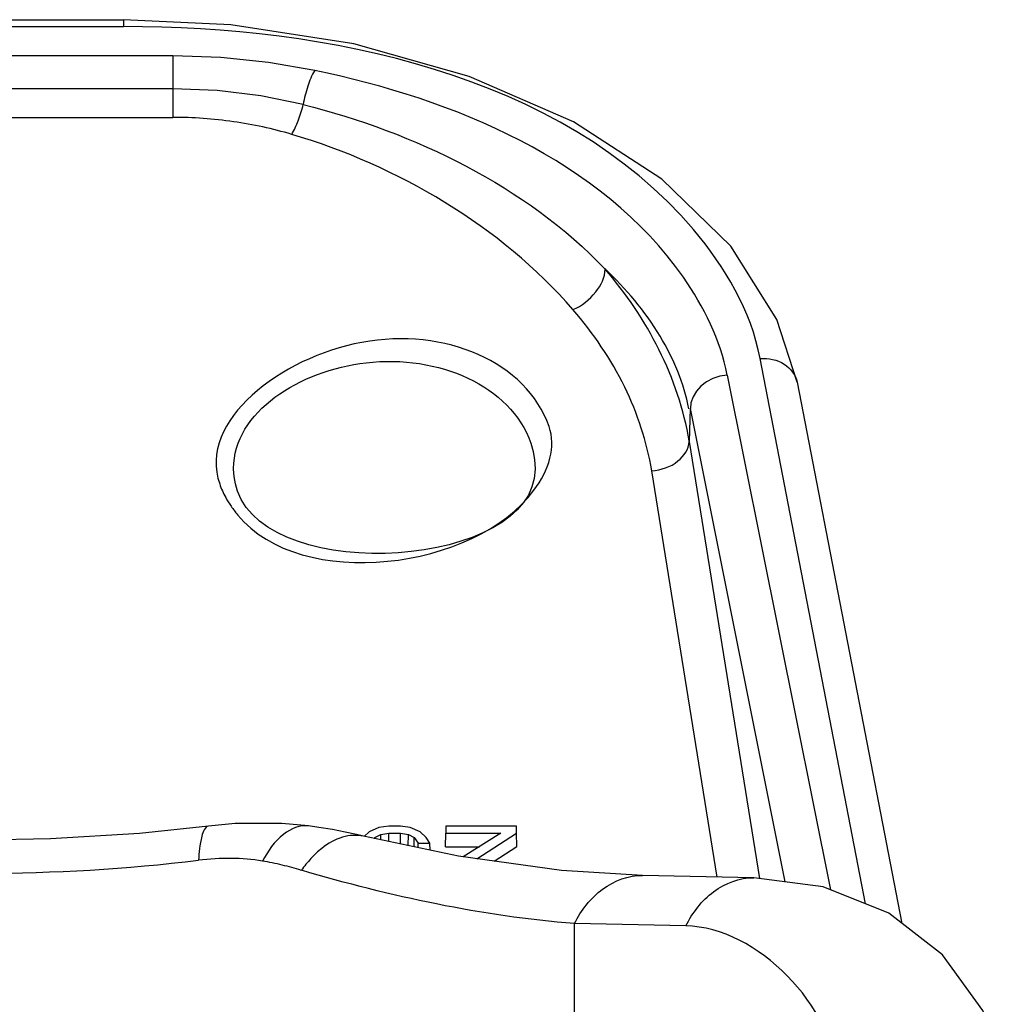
# Paper-space layout 'Sheet' of a CAD drawing. Header units: inches. Extents: x 0.2 to 10.8, y 0.2 to 8.3.
# Tile 430 of 545: x 7.879 to 7.982, y 5.436 to 5.541. Entities that reach past the tile are written whole.
import ezdxf

# ---------------------------------------------------------------- set-up
doc = ezdxf.new("R2010")
doc.units = ezdxf.units.IN
doc.header["$MEASUREMENT"] = 0
doc.layers.get('0').update_dxf_attribs({"lineweight": 5})

psp = doc.layouts.new('Sheet')

# ---------------------------------------------------------------- linework, layer by layer
at = {"color": 0, "linetype": 'ByBlock', "lineweight": -3}
for p, q in [((7.52953214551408, 5.540569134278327), (7.890222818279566, 5.540569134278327)), ((7.52953214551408, 5.539843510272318), (7.890222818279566, 5.539843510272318)), ((7.890222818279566, 5.540569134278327), (7.890222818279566, 5.539843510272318)), ((7.895445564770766, 5.536722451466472), (7.524309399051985, 5.536722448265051)), ((7.895445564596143, 5.536722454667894), (7.89544584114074, 5.530214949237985)), ((7.895445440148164, 5.533245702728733), (7.524309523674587, 5.533245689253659)), ((7.524309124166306, 5.530214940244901), (7.895445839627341, 5.530214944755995)), ((7.968908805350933, 5.446804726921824), (7.957727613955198, 5.504637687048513)), ((7.954219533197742, 5.502889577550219), (7.96519209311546, 5.448292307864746)), ((7.961654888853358, 5.502122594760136), (7.972746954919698, 5.444750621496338)), ((7.950236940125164, 5.495843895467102), (7.950322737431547, 5.499348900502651)), ((7.96038780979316, 5.449140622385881), (7.950322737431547, 5.499348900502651)), ((7.957697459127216, 5.449494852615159), (7.950236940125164, 5.495843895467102)), ((7.901891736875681, 5.492896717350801), (7.901891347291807, 5.492975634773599)), ((7.933863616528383, 5.492975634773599), (7.933863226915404, 5.492896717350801)), ((7.953171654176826, 5.449660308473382), (7.946228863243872, 5.492742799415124)), ((7.916252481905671, 5.454460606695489), (7.915736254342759, 5.45396354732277)), ((7.917294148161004, 5.454911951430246), (7.916252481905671, 5.454460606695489)), ((7.916877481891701, 5.453858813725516), (7.917502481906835, 5.454159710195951)), ((7.918335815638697, 5.455062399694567), (7.917294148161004, 5.454911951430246)), ((7.917502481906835, 5.454159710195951), (7.918335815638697, 5.454310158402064)), ((7.917508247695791, 5.453591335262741), (7.917502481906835, 5.454159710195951)), ((7.919585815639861, 5.455062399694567), (7.918335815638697, 5.455062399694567)), ((7.918338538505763, 5.45341693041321), (7.918335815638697, 5.454310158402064)), ((7.918335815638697, 5.454310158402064), (7.919585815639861, 5.454310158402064)), ((7.919582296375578, 5.45315567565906), (7.919585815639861, 5.454310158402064)), ((7.920627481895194, 5.454911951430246), (7.919585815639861, 5.455062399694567)), ((7.919585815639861, 5.454310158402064), (7.920419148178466, 5.454159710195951)), ((7.9204072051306, 5.452982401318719), (7.920419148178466, 5.454159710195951)), ((7.920419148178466, 5.454159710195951), (7.921044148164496, 5.453858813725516)), ((7.92166914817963, 5.454460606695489), (7.920627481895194, 5.454911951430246)), ((7.922294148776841, 5.453858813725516), (7.92166914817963, 5.454460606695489)), ((7.924342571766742, 5.452871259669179), (7.924377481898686, 5.454310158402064)), ((7.924377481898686, 5.455062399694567), (7.924377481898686, 5.454310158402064)), ((7.931877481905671, 5.455062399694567), (7.924377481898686, 5.455062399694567)), ((7.924377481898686, 5.454310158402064), (7.930210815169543, 5.454310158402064)), ((7.930210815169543, 5.454310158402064), (7.926248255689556, 5.451791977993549)), ((7.92766643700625, 5.451594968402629), (7.931877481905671, 5.454310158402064)), ((7.931877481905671, 5.454310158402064), (7.931877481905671, 5.455062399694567)), ((7.931912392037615, 5.452885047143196), (7.931877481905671, 5.454310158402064)), ((7.916773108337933, 5.453745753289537), (7.916877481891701, 5.453858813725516)), ((7.91687988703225, 5.453723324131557), (7.916877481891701, 5.453858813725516)), ((7.921024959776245, 5.452852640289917), (7.921044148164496, 5.453858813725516)), ((7.921044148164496, 5.453858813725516), (7.921460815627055, 5.45325702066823)), ((7.921453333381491, 5.452762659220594), (7.921460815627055, 5.45325702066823)), ((7.921460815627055, 5.45325702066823), (7.922710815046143, 5.45325702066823)), ((7.922710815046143, 5.45325702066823), (7.922294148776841, 5.453858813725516)), ((7.922740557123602, 5.452492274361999), (7.922710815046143, 5.45325702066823)), ((7.924342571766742, 5.452871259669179), (7.927946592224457, 5.452871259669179)), ((7.929513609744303, 5.451338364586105), (7.931912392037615, 5.452885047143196)), ((7.957064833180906, 5.449579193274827), (7.945261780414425, 5.449825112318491)), ((7.938029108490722, 5.429338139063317), (7.938029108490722, 5.444728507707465)), ((7.949841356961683, 5.444482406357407), (7.938029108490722, 5.444728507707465))]:
    psp.add_line(p, q, dxfattribs=at)
for points in [[(7.961654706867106, 5.502123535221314), (7.959502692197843, 5.508790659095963), (7.954596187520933, 5.516569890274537), (7.94730360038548, 5.523650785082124), (7.937919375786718, 5.529727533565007), (7.92688135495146, 5.534560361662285), (7.914627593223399, 5.538019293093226), (7.901593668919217, 5.54002904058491), (7.890222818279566, 5.540569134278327)], [(7.91048741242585, 5.535176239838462), (7.905590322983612, 5.536030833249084), (7.900553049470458, 5.536548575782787), (7.895445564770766, 5.536722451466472)], [(7.909271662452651, 5.531569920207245), (7.904769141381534, 5.532494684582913), (7.900136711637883, 5.533056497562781), (7.895445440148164, 5.533245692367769)], [(7.954219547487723, 5.502888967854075), (7.953461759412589, 5.502767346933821), (7.952713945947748, 5.502521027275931), (7.952029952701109, 5.502162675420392), (7.95144515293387, 5.501715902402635), (7.950964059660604, 5.501187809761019), (7.95060308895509, 5.500589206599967), (7.950386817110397, 5.499954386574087), (7.950321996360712, 5.499352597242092)], [(7.933400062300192, 5.495678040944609), (7.933657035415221, 5.494787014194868), (7.933811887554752, 5.493884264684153), (7.933863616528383, 5.492975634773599)], [(7.90230172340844, 5.490582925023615), (7.90208121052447, 5.491340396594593), (7.901943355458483, 5.492113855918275), (7.901891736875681, 5.492896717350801)], [(7.909843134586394, 5.455086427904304), (7.907017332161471, 5.455349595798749), (7.902065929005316, 5.455320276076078), (7.899242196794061, 5.455055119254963)], [(7.899242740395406, 5.455055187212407), (7.891909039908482, 5.454287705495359), (7.882468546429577, 5.453712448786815), (7.87518477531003, 5.453578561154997)], [(7.91565791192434, 5.453979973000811), (7.914930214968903, 5.454155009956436), (7.913706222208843, 5.454431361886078), (7.912369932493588, 5.454693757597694), (7.910944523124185, 5.454929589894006), (7.909839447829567, 5.455086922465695)], [(7.945260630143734, 5.449825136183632), (7.936656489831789, 5.450346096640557), (7.925735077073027, 5.451863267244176), (7.915656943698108, 5.453980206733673)], [(7.982337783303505, 5.433443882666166), (7.981341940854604, 5.435525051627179), (7.977057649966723, 5.441422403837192), (7.971354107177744, 5.445826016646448), (7.964388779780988, 5.448613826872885), (7.957055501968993, 5.449579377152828)]]:
    psp.add_lwpolyline(points, dxfattribs=at)
psp.add_arc((7.875266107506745, 5.641647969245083), 0.1915841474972, 269.9756766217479, 276.8657214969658, dxfattribs=at)
for points, knots in [([(7.957727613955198, 5.504637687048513), (7.956752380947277, 5.509678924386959), (7.942619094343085, 5.533717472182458), (7.911603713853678, 5.539843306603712), (7.890222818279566, 5.539843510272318)], [0, 0, 0, 0, 0.1936483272, 1, 1, 1, 1]), ([(7.910489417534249, 5.535175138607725), (7.910161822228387, 5.534667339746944), (7.909687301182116, 5.533467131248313), (7.909383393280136, 5.532230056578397), (7.909271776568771, 5.531570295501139)], [0, 0, 0, 0, 0.4745428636, 1, 1, 1, 1]), ([(7.954219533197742, 5.502889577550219), (7.953506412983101, 5.506611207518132), (7.944939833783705, 5.523984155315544), (7.925126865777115, 5.532207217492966), (7.91048741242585, 5.535176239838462)], [0, 0, 0, 0, 0.202347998, 1, 1, 1, 1]), ([(7.908053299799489, 5.528409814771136), (7.908322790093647, 5.528866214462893), (7.908789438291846, 5.529903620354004), (7.909127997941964, 5.530985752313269), (7.909271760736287, 5.531569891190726)], [0, 0, 0, 0, 0.4683873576, 1, 1, 1, 1]), ([(7.908053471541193, 5.52840984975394), (7.906032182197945, 5.529006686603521), (7.901855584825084, 5.529907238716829), (7.897594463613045, 5.530215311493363), (7.895445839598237, 5.530215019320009)], [0, 0, 0, 0, 0.4951763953, 1, 1, 1, 1]), ([(7.937875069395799, 5.509824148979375), (7.938809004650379, 5.510229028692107), (7.940342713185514, 5.511426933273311), (7.94128518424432, 5.513254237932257), (7.94128519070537, 5.514130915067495)], [0, 0, 0, 0, 0.5372753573, 1, 1, 1, 1]), ([(7.950168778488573, 5.499308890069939), (7.949631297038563, 5.502018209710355), (7.94732690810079, 5.507541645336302), (7.94349870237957, 5.512067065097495), (7.941240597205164, 5.514172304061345)], [0, 0, 0, 0, 0.4722085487, 1, 1, 1, 1]), ([(7.946228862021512, 5.492742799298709), (7.945718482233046, 5.495805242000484), (7.943672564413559, 5.501977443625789), (7.940032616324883, 5.507335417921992), (7.937875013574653, 5.509824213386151)], [0, 0, 0, 0, 0.4852188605, 1, 1, 1, 1]), ([(7.935342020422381, 5.497420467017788), (7.932956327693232, 5.504272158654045), (7.915862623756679, 5.511619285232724), (7.898080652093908, 5.498037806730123), (7.900412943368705, 5.491339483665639)], [0, 0, 0, 0, 0.5056593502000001, 1, 1, 1, 1]), ([(7.901891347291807, 5.492975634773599), (7.901891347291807, 5.498972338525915), (7.91644354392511, 5.508132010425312), (7.931271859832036, 5.501790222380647), (7.933400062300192, 5.495678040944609)], [0, 0, 0, 0, 0.480936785, 1, 1, 1, 1]), ([(7.95772761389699, 5.50463768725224), (7.958600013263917, 5.50469333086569), (7.960350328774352, 5.504376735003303), (7.961501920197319, 5.502898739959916), (7.961653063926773, 5.502130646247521)], [0, 0, 0, 0, 0.5275645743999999, 1, 1, 1, 1]), ([(7.933737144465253, 5.490670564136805), (7.934489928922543, 5.491692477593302), (7.935696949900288, 5.493821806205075), (7.935708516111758, 5.496367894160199), (7.935342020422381, 5.497420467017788)], [0, 0, 0, 0, 0.5324471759, 1, 1, 1, 1]), ([(7.946228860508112, 5.492742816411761), (7.947214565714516, 5.492822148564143), (7.949003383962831, 5.493367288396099), (7.950181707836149, 5.495047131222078), (7.950200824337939, 5.495841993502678)], [0, 0, 0, 0, 0.5543167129, 1, 1, 1, 1]), ([(7.900412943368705, 5.491339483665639), (7.900497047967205, 5.491097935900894), (7.900690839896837, 5.490614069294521), (7.900923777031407, 5.490147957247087), (7.901050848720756, 5.48991573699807)], [0, 0, 0, 0, 0.4914092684, 1, 1, 1, 1]), ([(7.901050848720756, 5.48991573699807), (7.901228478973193, 5.489591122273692), (7.901626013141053, 5.488946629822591), (7.902080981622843, 5.488341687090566), (7.902325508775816, 5.488043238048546)], [0, 0, 0, 0, 0.4895524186, 1, 1, 1, 1]), ([(7.909839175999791, 5.455084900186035), (7.908919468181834, 5.455211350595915), (7.906721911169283, 5.454213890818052), (7.905529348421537, 5.452408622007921), (7.904944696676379, 5.451349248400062)], [0, 0, 0, 0, 0.4341466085, 1, 1, 1, 1]), ([(7.899242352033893, 5.455053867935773), (7.898816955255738, 5.45500362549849), (7.898301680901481, 5.453396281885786), (7.898216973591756, 5.452295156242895), (7.898168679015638, 5.451437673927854)], [0, 0, 0, 0, 0.3327806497, 1, 1, 1, 1]), ([(7.915656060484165, 5.45397655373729), (7.914938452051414, 5.454151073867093), (7.913283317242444, 5.454042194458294), (7.911898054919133, 5.453218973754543), (7.911244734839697, 5.452702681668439)], [0, 0, 0, 0, 0.4700321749, 1, 1, 1, 1]), ([(7.911244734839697, 5.452702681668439), (7.910832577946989, 5.452376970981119), (7.910057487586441, 5.451641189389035), (7.909390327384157, 5.450809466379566), (7.909077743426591, 5.450371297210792)], [0, 0, 0, 0, 0.4939264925, 1, 1, 1, 1]), ([(7.904944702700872, 5.451349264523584), (7.903866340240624, 5.451533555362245), (7.901598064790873, 5.451713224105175), (7.899330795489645, 5.451578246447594), (7.898168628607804, 5.451437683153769)], [0, 0, 0, 0, 0.4830789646, 1, 1, 1, 1]), ([(7.909077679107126, 5.450371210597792), (7.908402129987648, 5.45056974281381), (7.907039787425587, 5.450962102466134), (7.905646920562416, 5.451229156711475), (7.904944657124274, 5.451349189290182)], [0, 0, 0, 0, 0.4970597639, 1, 1, 1, 1]), ([(7.938029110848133, 5.44472851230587), (7.938750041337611, 5.446127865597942), (7.940648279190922, 5.448672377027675), (7.943768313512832, 5.449859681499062), (7.945260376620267, 5.449822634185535)], [0, 0, 0, 0, 0.5133078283, 1, 1, 1, 1]), ([(7.949839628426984, 5.444482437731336), (7.950551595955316, 5.445866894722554), (7.952436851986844, 5.448408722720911), (7.955550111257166, 5.449611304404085), (7.957054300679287, 5.44957574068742)], [0, 0, 0, 0, 0.5085235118, 1, 1, 1, 1])]:
    psp.add_open_spline(points, degree=3, knots=knots, dxfattribs=at)
for points in [[(7.909271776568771, 5.531570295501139), (7.921058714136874, 5.528615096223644), (7.932888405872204, 5.522915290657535), (7.941285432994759, 5.514131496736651)], [(7.937875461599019, 5.50982440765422), (7.930201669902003, 5.518673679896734), (7.91928763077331, 5.525094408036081), (7.908053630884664, 5.528410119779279)], [(7.950201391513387, 5.49587945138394), (7.949093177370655, 5.50255604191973), (7.94571848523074, 5.509006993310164), (7.941285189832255, 5.514120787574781)], [(7.933863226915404, 5.492896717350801), (7.93375907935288, 5.482348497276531), (7.905770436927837, 5.480620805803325), (7.90230172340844, 5.490582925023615)], [(7.902325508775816, 5.488043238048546), (7.908984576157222, 5.479915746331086), (7.927505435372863, 5.482210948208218), (7.933737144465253, 5.490670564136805)], [(7.938029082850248, 5.444728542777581), (7.928227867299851, 5.445506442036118), (7.918510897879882, 5.447599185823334), (7.909077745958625, 5.450371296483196)], [(7.965787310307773, 5.428326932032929), (7.965657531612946, 5.435892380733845), (7.957406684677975, 5.444340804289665), (7.949841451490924, 5.444482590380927)]]:
    psp.add_open_spline(points, degree=3, dxfattribs=at)

doc.saveas('drawing.dxf')
